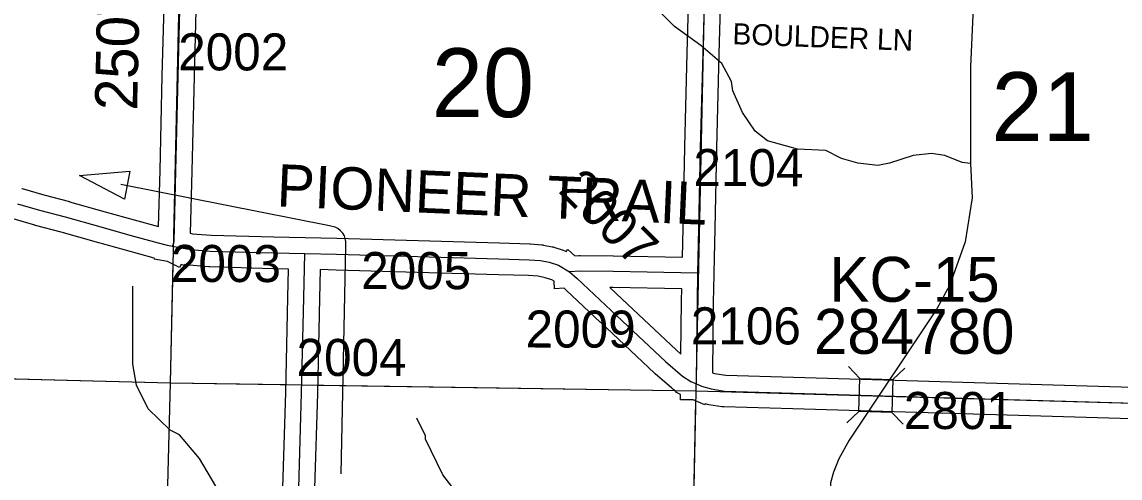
# Model space of a CAD drawing. Extents: x -132.8 to -73.3, y -60 to -26.
# Drawn here: x -115.373 to -113.296, y -54.648 to -53.786 of the extents above; entities that cross this region are included whole.
import ezdxf

# ---------------------------------------------------------------- set-up
doc = ezdxf.new("R2010")
doc.units = 0
for name, color, linetype in [('tdCoDirctArrow', 7, 'Continuous'), ('tdCoHydroRiver', 7, 'Continuous'), ('tdCoSecRdNmbr', 7, 'Continuous'), ('tdCoSecRdTxt', 7, 'Continuous'), ('tdCoSecRteBand', 7, 'Continuous'), ('tdCoSecRteCL', 7, 'Continuous'), ('tdCoSectLine', 7, 'Continuous'), ('tdCoSectLinePart', 7, 'Continuous'), ('tdCoSectNmbr', 7, 'Continuous'), ('tdCoStrucSec', 7, 'Continuous'), ('tdCoStrucSecCoName', 7, 'Continuous'), ('tdCoStrucSecFHWANum', 7, 'Continuous'), ('tdCoSurfGravel', 7, 'Continuous')]:
    doc.layers.add(name, color=color, linetype=linetype)

msp = doc.modelspace()

# ---------------------------------------------------------------- linework, layer by layer
at = {"layer": 'tdCoDirctArrow'}
msp.add_lwpolyline([(-115.1791, -54.1208), (-115.2645, -54.0761), (-115.1692, -54.0679)], close=True, dxfattribs=at)
msp.add_lwpolyline([(-114.7698, -54.64), (-114.7607, -54.2102), (-114.7607, -54.2055), (-114.7608, -54.2006), (-114.7621, -54.1951), (-114.7634, -54.1901), (-114.7665, -54.1848), (-114.7707, -54.1802), (-114.7757, -54.1759), (-114.7808, -54.1734), (-114.7913, -54.1708), (-115.1865, -54.0926)], dxfattribs=at)
at = {"layer": 'tdCoHydroRiver'}
for points in [[(-113.5523, -53.4369), (-113.5575, -53.4557), (-113.5608, -53.4635), (-113.579, -53.8701), (-113.5789, -54.0531)], [(-113.5789, -54.0531), (-113.5946, -54.0512), (-113.6275, -54.0377), (-113.6526, -54.0339), (-113.6874, -54.0377), (-113.732, -54.0524), (-113.7542, -54.0566), (-113.792, -54.0524), (-113.8233, -54.0437), (-113.8529, -54.0288), (-113.9065, -54.0259), (-113.963, -54.0102), (-113.9862, -53.9923), (-114.0105, -53.9569), (-114.0284, -53.9155), (-114.0311, -53.898), (-114.0492, -53.8644), (-114.0894, -53.8303), (-114.139, -53.7943), (-114.1729, -53.7603), (-114.1956, -53.7235), (-114.2031, -53.7075), (-114.2352, -53.6656), (-114.2492, -53.6574)], [(-113.5789, -54.0531), (-113.5758, -54.1179), (-113.589, -54.2012), (-113.6179, -54.2825), (-113.6427, -54.3276), (-113.8084, -54.5758), (-113.8282, -54.6116), (-113.8383, -54.6366), (-113.8436, -54.657), (-113.8463, -54.7042), (-113.8551, -54.7372), (-113.8603, -54.7575), (-113.9106, -54.9961), (-113.9161, -55.0291), (-113.9574, -55.2237)], [(-114.9904, -54.6909), (-115.0373, -54.6108), (-115.0756, -54.5657), (-115.0927, -54.5573), (-115.1343, -54.5168), (-115.1569, -54.4721), (-115.1638, -54.4325), (-115.1637, -54.2849)], [(-113.9574, -55.2237), (-113.9837, -55.2056), (-114.0205, -55.1605), (-114.057, -55.1075), (-114.1291, -55.0237), (-114.1957, -54.9099), (-114.2555, -54.8421), (-114.2894, -54.8081), (-114.3222, -54.7947), (-114.3788, -54.7854), (-114.418, -54.7749), (-114.4864, -54.7369), (-114.5435, -54.6849), (-114.5772, -54.6415), (-114.6102, -54.5744), (-114.61, -54.568), (-114.6265, -54.5345)]]:
    msp.add_lwpolyline(points, dxfattribs=at)
at = {"layer": 'tdCoSecRteBand'}
for points in [[(-115.3734, -54.1002), (-115.3732, -54.1002), (-115.373, -54.1003), (-115.3321, -54.1123), (-115.2836, -54.1252), (-115.2834, -54.1253), (-115.2832, -54.1253), (-115.2161, -54.1442), (-115.1614, -54.1594), (-115.1148, -54.1723), (-115.1121, -54.0664), (-115.1079, -53.8874), (-115.1079, -53.8874), (-115.1079, -53.8873), (-115.1032, -53.7114), (-115.0997, -53.5321), (-115.0985, -53.3543), (-115.0985, -53.3542), (-115.0985, -53.3541), (-115.0963, -53.1738), (-115.0941, -52.9967), (-115.4405, -52.9901)], [(-115.0432, -53.7129), (-115.0479, -53.8889), (-115.0521, -54.0679), (-115.0521, -54.0679), (-115.0521, -54.0679), (-115.0551, -54.185), (-115.0505, -54.1859), (-115.0155, -54.1887), (-114.897, -54.192), (-114.8677, -54.1926), (-114.8677, -54.1926), (-114.8677, -54.1926), (-114.8377, -54.1932), (-114.8078, -54.1939), (-114.7777, -54.1945), (-114.7775, -54.1945), (-114.7774, -54.1945), (-114.4702, -54.2033), (-114.4702, -54.2033), (-114.4128, -54.205), (-114.4121, -54.205), (-114.4113, -54.205), (-114.3901, -54.2067), (-114.3883, -54.2068), (-114.3865, -54.2072), (-114.3702, -54.2105), (-114.3687, -54.2108), (-114.3672, -54.2113), (-114.3496, -54.2168), (-114.3461, -54.2179), (-114.3439, -54.2192), (-114.341, -54.2158), (-114.3273, -54.2275), (-114.3197, -54.227), (-114.3187, -54.2269), (-114.3177, -54.2269), (-114.2548, -54.2274), (-114.2546, -54.2274), (-114.2545, -54.2274), (-114.124, -54.23)], [(-114.124, -54.23), (-114.1228, -54.1752), (-114.1196, -54.0225), (-114.1196, -54.0225), (-114.1196, -54.0224), (-114.1149, -53.8441), (-114.1125, -53.7554)], [(-114.0526, -53.7577), (-114.0549, -53.8457), (-114.0596, -54.0239), (-114.0628, -54.1764), (-114.0628, -54.1764), (-114.0628, -54.1765), (-114.064, -54.2313), (-114.0646, -54.2612), (-114.0652, -54.2912), (-114.0653, -54.2912), (-114.0653, -54.2913), (-114.0657, -54.3139), (-114.0671, -54.4488), (-114.0632, -54.45), (-114.0419, -54.4532), (-113.9136, -54.457), (-113.5937, -54.4664), (-113.5937, -54.4664), (-113.5937, -54.4664), (-113.123, -54.4803)], [(-114.8796, -54.6655), (-114.8745, -54.4863), (-114.8703, -54.3067), (-114.869, -54.2526), (-114.8983, -54.252), (-114.8984, -54.252), (-114.8985, -54.252), (-115.018, -54.2487), (-115.0188, -54.2486), (-115.0196, -54.2486), (-115.0568, -54.2455), (-115.0582, -54.2454), (-115.0596, -54.2452), (-115.0656, -54.2441), (-115.066, -54.2457), (-115.0723, -54.2442), (-115.0752, -54.2499), (-115.098, -54.2383), (-115.1231, -54.2338), (-115.1229, -54.2324), (-115.1234, -54.2322), (-115.1774, -54.2172), (-115.1774, -54.2172), (-115.1774, -54.2172), (-115.2322, -54.202), (-115.2323, -54.202), (-115.2323, -54.202), (-115.2993, -54.1831), (-115.348, -54.1701), (-115.3483, -54.1701), (-115.3487, -54.1699), (-115.3897, -54.1579)], [(-113.1248, -54.5403), (-113.5954, -54.5264), (-113.9153, -54.517), (-113.9154, -54.517), (-113.9154, -54.517), (-114.0455, -54.5132), (-114.0474, -54.5131), (-114.0492, -54.5128), (-114.0743, -54.509), (-114.0763, -54.5087), (-114.0782, -54.5081), (-114.0808, -54.5073), (-114.0817, -54.5094), (-114.1036, -54.4999), (-114.1276, -54.4996), (-114.1275, -54.4895), (-114.1367, -54.4855), (-114.1358, -54.4834), (-114.1399, -54.4808), (-114.1419, -54.4796), (-114.1437, -54.478), (-114.1757, -54.4505), (-114.1762, -54.45), (-114.1766, -54.4496), (-114.2792, -54.3531), (-114.2792, -54.353), (-114.2793, -54.353), (-114.343, -54.2929), (-114.3478, -54.2888), (-114.3657, -54.2899), (-114.3666, -54.2756), (-114.3709, -54.273), (-114.3836, -54.269), (-114.3966, -54.2664), (-114.4153, -54.2649), (-114.4719, -54.2633), (-114.779, -54.2545), (-114.8091, -54.2538), (-114.8103, -54.308), (-114.8103, -54.308), (-114.8103, -54.308), (-114.8145, -54.4878), (-114.8145, -54.4879), (-114.8145, -54.488), (-114.8197, -54.6671)], [(-114.1267, -54.4134), (-114.1257, -54.3131), (-114.1257, -54.3129), (-114.1257, -54.3128), (-114.1252, -54.29), (-114.2555, -54.2874), (-114.2614, -54.2874), (-114.2381, -54.3094), (-114.136, -54.4054), (-114.1267, -54.4134)]]:
    msp.add_lwpolyline(points, dxfattribs=at)
at = {"layer": 'tdCoSecRteCL'}
for points in [[(-115.0883, -54.2096), (-115.0865, -54.206), (-115.0855, -54.2006), (-115.0821, -54.0672), (-115.0779, -53.8881), (-115.0732, -53.7121), (-115.0697, -53.5325), (-115.0685, -53.3545), (-115.0663, -53.1742), (-115.0641, -52.9939), (-115.0636, -52.9673)], [(-114.0946, -54.2606), (-114.0928, -54.1758), (-114.0896, -54.0232), (-114.0849, -53.8449), (-114.0818, -53.7262)], [(-115.3815, -54.1291), (-115.3402, -54.1412), (-115.2914, -54.1542), (-115.2242, -54.1731), (-115.1694, -54.1883), (-115.1154, -54.2033), (-115.0986, -54.2072), (-115.0883, -54.2096)], [(-115.0883, -54.2096), (-115.0544, -54.2156), (-115.0171, -54.2187), (-114.8977, -54.222), (-114.8384, -54.2232)], [(-114.8887, -56.4722), (-114.8822, -56.241), (-114.8778, -56.0575), (-114.8738, -55.88), (-114.8709, -55.6987), (-114.8677, -55.5236), (-114.8632, -55.351), (-114.86, -55.171), (-114.8556, -54.9909), (-114.8529, -54.843), (-114.8496, -54.6664), (-114.8445, -54.4871), (-114.8403, -54.3073), (-114.8384, -54.2232)], [(-114.8384, -54.2232), (-114.7783, -54.2245), (-114.471, -54.2333), (-114.4137, -54.235), (-114.3924, -54.2366), (-114.3762, -54.2399), (-114.3585, -54.2454), (-114.3376, -54.2581)], [(-114.0946, -54.2606), (-114.2551, -54.2574), (-114.3179, -54.2569), (-114.3376, -54.2581)], [(-114.3376, -54.2581), (-114.3229, -54.2705), (-114.2587, -54.3312), (-114.1561, -54.4277), (-114.1241, -54.4553), (-114.1081, -54.4652), (-114.0973, -54.4699)], [(-114.0973, -54.4699), (-114.0957, -54.3134), (-114.0946, -54.2606)], [(-114.0973, -54.4699), (-114.0877, -54.4741), (-114.0697, -54.4793), (-114.0446, -54.4832), (-113.9145, -54.487), (-113.5945, -54.4964), (-113.0939, -54.5112)]]:
    msp.add_lwpolyline(points, dxfattribs=at)
at = {"layer": 'tdCoSectLine'}
for points in [[(-115.0922, -54.4677), (-115.0696, -53.4657)], [(-114.0982, -54.4827), (-114.0767, -53.4815)], [(-116.0724, -54.4424), (-115.0922, -54.4677)], [(-115.1183, -55.46), (-115.0922, -54.4677)], [(-115.0922, -54.4677), (-114.0982, -54.4827)], [(-114.119, -55.4831), (-114.0982, -54.4827)], [(-114.0982, -54.4827), (-113.0942, -54.5112)]]:
    msp.add_lwpolyline(points, dxfattribs=at)
at = {"layer": 'tdCoSectLinePart'}
for points in [[(-115.0922, -54.4677), (-115.0871, -54.2403)], [(-116.0422, -54.4432), (-115.0922, -54.4677)], [(-115.1183, -55.46), (-115.0922, -54.4677)], [(-115.0922, -54.4677), (-114.875, -54.471)], [(-114.815, -54.4719), (-114.1379, -54.4821)], [(-114.119, -55.4831), (-114.0987, -54.5021)]]:
    msp.add_lwpolyline(points, dxfattribs=at)
at = {"layer": 'tdCoStrucSec'}
for points in [[(-113.8099, -54.4367), (-113.7885, -54.4594), (-113.7259, -54.4613)], [(-113.7032, -54.4398), (-113.7259, -54.4613), (-113.7278, -54.5238)], [(-113.813, -54.5434), (-113.7903, -54.522), (-113.7885, -54.4594)], [(-113.7067, -54.5461), (-113.7278, -54.5238), (-113.7903, -54.522)]]:
    msp.add_lwpolyline(points, dxfattribs=at)
at = {"layer": 'tdCoSurfGravel'}
for points in [[(-115.0883, -54.2096), (-115.0865, -54.206), (-115.0855, -54.2006), (-115.0821, -54.0672), (-115.0779, -53.8881), (-115.0732, -53.7121), (-115.0697, -53.5325), (-115.0685, -53.3545), (-115.0663, -53.1742), (-115.0641, -52.9939), (-115.0636, -52.9673), (-115.0622, -52.8289), (-115.0592, -52.6728), (-115.0553, -52.4949), (-115.0549, -52.4841), (-115.0553, -52.4783)], [(-114.0946, -54.2606), (-114.0928, -54.1758), (-114.0896, -54.0232), (-114.0849, -53.8449), (-114.0818, -53.7262)], [(-115.3815, -54.1291), (-115.3402, -54.1412), (-115.2914, -54.1542), (-115.2242, -54.1731), (-115.1694, -54.1883), (-115.1154, -54.2033), (-115.0986, -54.2072), (-115.0883, -54.2096), (-115.0544, -54.2156), (-115.0171, -54.2187), (-114.8977, -54.222), (-114.8384, -54.2232), (-114.7783, -54.2245), (-114.471, -54.2333), (-114.4137, -54.235), (-114.3924, -54.2366), (-114.3762, -54.2399), (-114.3585, -54.2454), (-114.3376, -54.2581), (-114.3376, -54.2581)], [(-114.8887, -56.4722), (-114.8822, -56.241), (-114.8778, -56.0575), (-114.8738, -55.88), (-114.8709, -55.6987), (-114.8677, -55.5236), (-114.8632, -55.351), (-114.86, -55.171), (-114.8556, -54.9909), (-114.8529, -54.843), (-114.8496, -54.6664), (-114.8445, -54.4871), (-114.8403, -54.3073), (-114.8384, -54.2232)], [(-114.0946, -54.2606), (-114.2551, -54.2574), (-114.3179, -54.2569), (-114.3376, -54.2581)], [(-114.3376, -54.2581), (-114.3229, -54.2705), (-114.2587, -54.3312), (-114.1561, -54.4277), (-114.1241, -54.4553), (-114.1081, -54.4652), (-114.0973, -54.4699), (-114.0973, -54.4699)], [(-114.0973, -54.4699), (-114.0957, -54.3134), (-114.0946, -54.2606)], [(-114.0973, -54.4699), (-114.0877, -54.4741), (-114.0697, -54.4793), (-114.0446, -54.4832), (-113.9145, -54.487), (-113.5945, -54.4964), (-113.0939, -54.5112), (-113.0939, -54.5112)]]:
    msp.add_lwpolyline(points, dxfattribs=at)

# ---------------------------------------------------------------- texts
at = {"layer": 'tdCoSecRdNmbr'}
for s, rotation, p in [('2002', 359.9135, (-115.0779, -53.877)), ('2104', 359.9143, (-114.1032, -54.0957)), ('2007', 314.9141, (-114.3607, -54.106)), ('2003', 359.9135, (-115.0917, -54.277)), ('2005', 359.9137, (-114.7317, -54.2904)), ('2009', 359.9141, (-114.4207, -54.4009)), ('2106', 359.9143, (-114.1081, -54.3949)), ('2004', 359.9137, (-114.854, -54.4546)), ('2801', 359.9145, (-113.7052, -54.5549))]:
    msp.add_text(s, height=0.07, rotation=rotation, dxfattribs=at).set_placement(p)
at = {"layer": 'tdCoSecRdTxt'}
for s, height, rotation, p in [('250TH ST', 0.08, 88.7993, (-115.1555, -53.9534)), ('BOULDER LN', 0.04, 357.8774, (-114.0298, -53.8276)), ('PIONEER TRAIL', 0.08, 357.5373, (-114.8924, -54.1341))]:
    msp.add_text(s, height=height, rotation=rotation, dxfattribs=at).set_placement(p)
at = {"layer": 'tdCoSectNmbr'}
for s, rotation, p in [('20', 359.9138, (-114.5981, -53.9653)), ('21', 359.9146, (-113.5393, -54.0105))]:
    msp.add_text(s, height=0.13, rotation=rotation, dxfattribs=at).set_placement(p)
at = {"layer": 'tdCoStrucSecCoName'}
msp.add_text('KC-15', height=0.085, dxfattribs=at).set_placement((-113.846, -54.3146))
at = {"layer": 'tdCoStrucSecFHWANum'}
msp.add_text('284780', height=0.085, dxfattribs=at).set_placement((-113.8752, -54.413))

doc.saveas('drawing.dxf')
